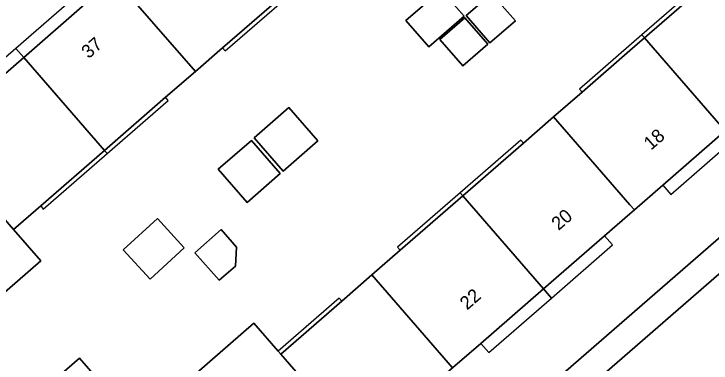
# Model space of a CAD drawing. Extents: x 155887 to 156869, y 383880 to 384678.
# Drawn here: x 156454 to 156506.1, y 384385.2 to 384411.3 of the extents above; entities that cross this region are included whole.
import ezdxf

# ---------------------------------------------------------------- set-up
doc = ezdxf.new("R2010")
doc.units = 0
for name, color, linetype in [('IMGEO_Erf', 7, 'Continuous'), ('IMGEO_Pand', 7, 'Continuous'), ('IMGEO_Pand_nummerreeks', 7, 'Continuous'), ('IMGEO_Pand_overbouw', 7, 'Continuous'), ('IMGEO_Rijbaan_lokaal_gesloten', 7, 'Continuous'), ('IMGEO_Voetpad_open', 7, 'Continuous')]:
    doc.layers.add(name, color=color, linetype=linetype)

msp = doc.modelspace()

# ---------------------------------------------------------------- linework, layer by layer
at = {"layer": 'IMGEO_Erf'}
for points in [[(156484.867, 384441.853), (156430.348, 384394.521), (156433.074, 384391.385), (156434.135, 384390.165), (156436.468, 384392.193), (156441.125, 384396.241), (156445.699, 384400.217), (156447.926, 384402.152), (156450.056, 384404.003), (156454.715, 384408.053), (156459.293, 384412.032)], [(156508.001, 384415.52), (156514.033, 384408.573), (156511.693, 384406.541), (156507.129, 384402.575), (156502.457, 384398.517), (156500.338, 384396.676), (156500, 384396.383), (156498.114, 384394.745), (156493.543, 384390.774), (156488.871, 384386.715), (156486.76, 384384.882), (156484.529, 384382.944), (156479.959, 384378.974), (156475.296, 384374.923), (156473.168, 384373.074), (156470.934, 384371.134), (156466.373, 384367.172), (156461.701, 384363.114), (156459.376, 384361.094), (156463.122, 384356.762), (156517.626, 384404.097), (156533.705, 384418.024)], [(156453.343, 384368.04), (156455.661, 384370.054), (156460.342, 384374.12), (156464.861, 384378.046), (156467.137, 384380.022), (156465.131, 384382.332), (156471.92, 384388.224), (156473.728, 384386.144), (156473.924, 384385.918), (156478.48, 384389.875), (156480.729, 384391.83), (156482.837, 384393.66), (156487.513, 384397.722), (156492.052, 384401.666), (156494.307, 384403.625), (156496.428, 384405.467), (156500, 384408.57), (156501.098, 384409.523), (156505.528, 384413.372)], [(156474.338, 384412.919), (156469.574, 384408.779), (156467.55, 384407.019), (156465.323, 384405.083), (156460.753, 384401.111), (156455.989, 384396.971), (156453.963, 384395.21), (156455.997, 384392.871), (156449.209, 384386.97)]]:
    msp.add_lwpolyline(points, dxfattribs=at)
for points in [[(156483.276, 384410.817), (156485.914, 384413.109), (156487.619, 384411.148), (156484.981, 384408.855)], [(156487.778, 384411.182), (156489.677, 384412.832), (156491.448, 384410.794), (156489.55, 384409.144)], [(156485.814, 384409.399), (156487.677, 384411.019), (156489.39, 384409.047), (156487.527, 384407.428)], [(156476.696, 384401.825), (156474.097, 384399.566), (156471.925, 384402.065), (156474.524, 384404.324)], [(156473.889, 384399.39), (156471.408, 384397.233), (156469.256, 384399.708), (156471.738, 384401.865)], [(156466.712, 384393.848), (156464.154, 384391.512), (156462.154, 384393.702), (156464.711, 384396.039)], [(156469.482, 384395.203), (156470.626, 384393.893), (156470.53, 384392.482), (156469.314, 384391.421), (156467.513, 384393.484)], [(156460.231, 384384.071), (156458.139, 384382.252), (156456.791, 384383.802), (156458.883, 384385.621)]]:
    msp.add_lwpolyline(points, close=True, dxfattribs=at)
at = {"layer": 'IMGEO_Pand'}
for points in [[(156468.296, 384419.857), (156463.635, 384415.806), (156461.507, 384413.956), (156467.55, 384407.019), (156469.574, 384408.779), (156474.338, 384412.919)], [(156501.098, 384409.523), (156507.129, 384402.575), (156511.693, 384406.541), (156514.033, 384408.573), (156508.001, 384415.52), (156505.528, 384413.372)], [(156454.715, 384408.053), (156460.753, 384401.111), (156465.323, 384405.083), (156467.55, 384407.019), (156461.507, 384413.956), (156459.293, 384412.032)], [(156484.981, 384408.855), (156487.619, 384411.148), (156485.914, 384413.109), (156483.276, 384410.817)], [(156487.778, 384411.182), (156489.55, 384409.144), (156491.448, 384410.794), (156489.677, 384412.832)], [(156487.527, 384407.428), (156489.39, 384409.047), (156487.677, 384411.019), (156485.814, 384409.399)], [(156494.307, 384403.625), (156500, 384397.066), (156500.338, 384396.676), (156502.457, 384398.517), (156507.129, 384402.575), (156501.098, 384409.523), (156500, 384408.57), (156496.428, 384405.467)], [(156454.715, 384408.053), (156450.056, 384404.003), (156447.926, 384402.152), (156453.963, 384395.21), (156455.989, 384396.971), (156460.753, 384401.111)], [(156474.097, 384399.566), (156476.696, 384401.825), (156474.524, 384404.324), (156471.925, 384402.065)], [(156494.307, 384403.625), (156492.052, 384401.666), (156487.513, 384397.722), (156493.543, 384390.774), (156498.114, 384394.745), (156500, 384396.383), (156500.338, 384396.676), (156500, 384397.066)], [(156453.963, 384395.21), (156447.926, 384402.152), (156445.699, 384400.217), (156441.125, 384396.241), (156447.175, 384389.309), (156447.371, 384389.083), (156449.209, 384386.97), (156455.997, 384392.871)], [(156473.889, 384399.39), (156471.738, 384401.865), (156469.256, 384399.708), (156471.408, 384397.233)], [(156486.76, 384384.882), (156488.871, 384386.715), (156493.543, 384390.774), (156487.513, 384397.722), (156482.837, 384393.66), (156480.729, 384391.83)], [(156464.711, 384396.039), (156462.154, 384393.702), (156464.154, 384391.512), (156466.712, 384393.848)], [(156470.626, 384393.893), (156469.482, 384395.203), (156467.513, 384393.484), (156469.314, 384391.421), (156470.53, 384392.482)], [(156473.924, 384385.918), (156479.959, 384378.974), (156484.529, 384382.944), (156486.76, 384384.882), (156480.729, 384391.83), (156478.48, 384389.875)], [(156473.924, 384385.918), (156473.728, 384386.144), (156471.92, 384388.224), (156465.131, 384382.332), (156467.137, 384380.022), (156473.168, 384373.074), (156475.296, 384374.923), (156479.959, 384378.974)], [(156458.139, 384382.252), (156460.231, 384384.071), (156458.883, 384385.621), (156456.791, 384383.802)]]:
    msp.add_lwpolyline(points, close=True, dxfattribs=at)
at = {"layer": 'IMGEO_Pand_overbouw'}
for points in [[(156501.098, 384409.523), (156505.528, 384413.372), (156505.331, 384413.598), (156500.901, 384409.75)], [(156469.574, 384408.779), (156469.768, 384408.55), (156474.535, 384412.693), (156474.338, 384412.919)], [(156454.715, 384408.053), (156459.293, 384412.032), (156458.699, 384412.716), (156454.118, 384408.739)], [(156501.098, 384409.523), (156500.901, 384409.75), (156496.231, 384405.693), (156496.428, 384405.467), (156500, 384408.57)], [(156454.715, 384408.053), (156454.118, 384408.739), (156449.467, 384404.701), (156450.056, 384404.003)], [(156465.323, 384405.083), (156460.753, 384401.111), (156460.949, 384400.885), (156465.519, 384404.857)], [(156507.129, 384402.575), (156502.457, 384398.517), (156503.052, 384397.832), (156507.725, 384401.888)], [(156492.052, 384401.666), (156491.855, 384401.892), (156487.316, 384397.949), (156487.513, 384397.722)], [(156455.989, 384396.971), (156456.182, 384396.742), (156460.949, 384400.885), (156460.753, 384401.111)], [(156482.837, 384393.66), (156487.513, 384397.722), (156487.316, 384397.949), (156482.64, 384393.886)], [(156493.543, 384390.774), (156494.141, 384390.085), (156498.715, 384394.059), (156498.114, 384394.745)], [(156488.871, 384386.715), (156489.47, 384386.026), (156494.141, 384390.085), (156493.543, 384390.774)], [(156473.924, 384385.918), (156478.48, 384389.875), (156478.283, 384390.101), (156473.728, 384386.144)]]:
    msp.add_lwpolyline(points, close=True, dxfattribs=at)
at = {"layer": 'IMGEO_Rijbaan_lokaal_gesloten'}
msp.add_lwpolyline([(156535.175, 384416.658), (156500, 384386.117), (156464.463, 384355.261)], dxfattribs=at)
at = {"layer": 'IMGEO_Voetpad_open'}
for points in [[(156535.23, 384419.334), (156534.81, 384418.964), (156533.705, 384418.024), (156517.626, 384404.097), (156463.122, 384356.762), (156461.655, 384355.519), (156462.861, 384354.13)], [(156500, 384386.117), (156535.175, 384416.658)], [(156464.463, 384355.261), (156500, 384386.117)]]:
    msp.add_lwpolyline(points, dxfattribs=at)

# ---------------------------------------------------------------- texts
at = {"layer": 'IMGEO_Pand_nummerreeks'}
for s, rotation, p in [('37', 40.9966, (156459.568, 384407.926)), ('18', 40.9799, (156501.579, 384401.093)), ('20', 40.9799, (156494.678, 384395.099)), ('22', 40.9799, (156487.842, 384389.16))]:
    msp.add_text(s, height=1, rotation=rotation, dxfattribs=at).set_placement(p)

doc.saveas('drawing.dxf')
